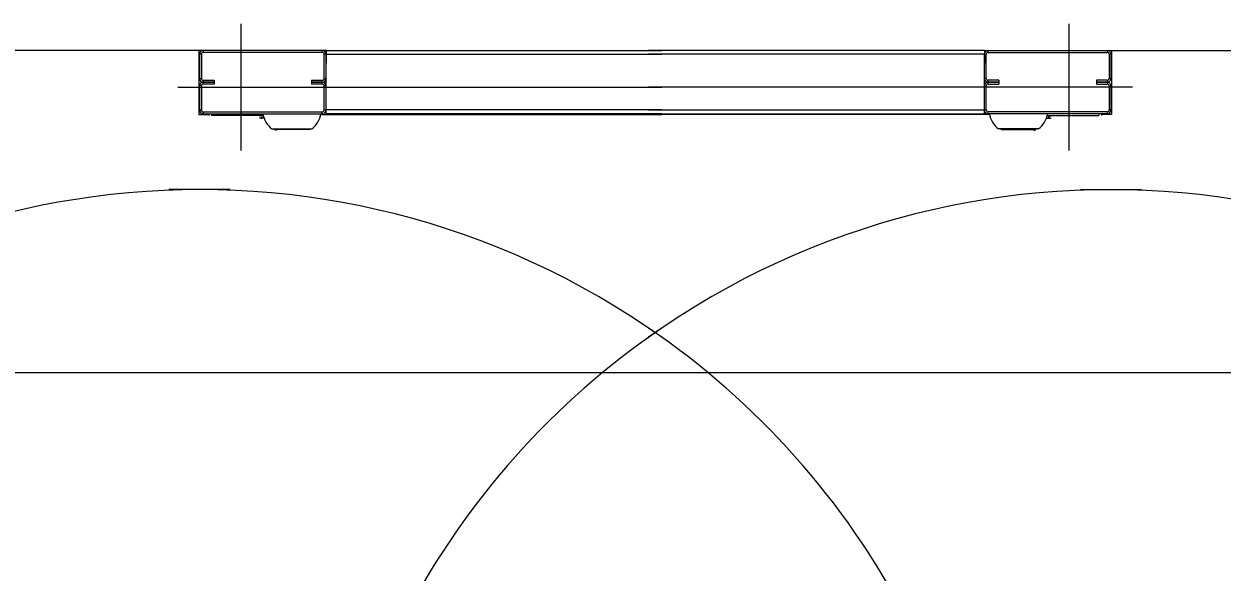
# Model space of a CAD drawing. Extents: x -264205 to -263659, y -1242401 to -1241986.
# Drawn here: x -263873.436 to -263872.537, y -1242240.957 to -1242240.545 of the extents above; entities that cross this region are included whole.
import ezdxf

# ---------------------------------------------------------------- set-up
doc = ezdxf.new("R2010")
doc.units = 0
doc.layers.add('HESCON_OSI_STAVBY_KFA', color=7, linetype='Continuous')
doc.layers.add('SITUACIA_DSP_2D', color=7, linetype='Continuous')

msp = doc.modelspace()

# ---------------------------------------------------------------- linework, layer by layer
at = {"layer": 'HESCON_OSI_STAVBY_KFA'}
msp.add_line((-263792.65279, -1242240.80724), (-263911.52279, -1242240.80724), dxfattribs=at)
at = {"layer": 'SITUACIA_DSP_2D'}
for p, q in [((-263873.27339, -1242240.64016), (-263873.27339, -1242240.54516)), ((-263872.65209, -1242240.64016), (-263872.65209, -1242240.54516)), ((-263873.30521, -1242240.56511), (-263873.81937, -1242240.56511)), ((-263873.30189, -1242240.56511), (-263873.30521, -1242240.56511)), ((-263873.30521, -1242240.56511), (-263873.30521, -1242240.61308)), ((-263873.30332, -1242240.56796), (-263873.30474, -1242240.56796)), ((-263873.30474, -1242240.56796), (-263873.30474, -1242240.58601)), ((-263873.30332, -1242240.56796), (-263873.30332, -1242240.58601)), ((-263873.30189, -1242240.56511), (-263873.30189, -1242240.56653)), ((-263873.21259, -1242240.56511), (-263873.30189, -1242240.56511)), ((-263873.21259, -1242240.56653), (-263873.30189, -1242240.56653)), ((-263873.21259, -1242240.56653), (-263873.21259, -1242240.56511)), ((-263873.20974, -1242240.56511), (-263873.21259, -1242240.56511)), ((-263873.20974, -1242240.56796), (-263873.21117, -1242240.56796)), ((-263873.21117, -1242240.58601), (-263873.21117, -1242240.56796)), ((-263873.20974, -1242240.56511), (-263872.95774, -1242240.56511)), ((-263873.20974, -1242240.56511), (-263873.20974, -1242240.56796)), ((-263873.20974, -1242240.56796), (-263872.95774, -1242240.56796)), ((-263873.20974, -1242240.56796), (-263873.20974, -1242240.57461)), ((-263873.20974, -1242240.58601), (-263873.20974, -1242240.56796)), ((-263872.71574, -1242240.56511), (-263872.96774, -1242240.56511)), ((-263872.71574, -1242240.56796), (-263872.96774, -1242240.56796)), ((-263872.71574, -1242240.56511), (-263872.71574, -1242240.56796)), ((-263872.71574, -1242240.56511), (-263872.71289, -1242240.56511)), ((-263872.71574, -1242240.56796), (-263872.71574, -1242240.57461)), ((-263872.71574, -1242240.56796), (-263872.71432, -1242240.56796)), ((-263872.71574, -1242240.58601), (-263872.71574, -1242240.56796)), ((-263872.71432, -1242240.58601), (-263872.71432, -1242240.56796)), ((-263872.71289, -1242240.56653), (-263872.71289, -1242240.56511)), ((-263872.71289, -1242240.56511), (-263872.62359, -1242240.56511)), ((-263872.71289, -1242240.56653), (-263872.62359, -1242240.56653)), ((-263872.62359, -1242240.56511), (-263872.62359, -1242240.56653)), ((-263872.62359, -1242240.56511), (-263872.62027, -1242240.56511)), ((-263872.62217, -1242240.56796), (-263872.62074, -1242240.56796)), ((-263872.62217, -1242240.56796), (-263872.62217, -1242240.58601)), ((-263872.62074, -1242240.56796), (-263872.62074, -1242240.58601)), ((-263872.62027, -1242240.56511), (-263872.10611, -1242240.56511)), ((-263872.62027, -1242240.56511), (-263872.62027, -1242240.61308)), ((-263873.30474, -1242240.58601), (-263873.30332, -1242240.58601)), ((-263873.30189, -1242240.58743), (-263873.30189, -1242240.58886)), ((-263873.30189, -1242240.58743), (-263873.29382, -1242240.58743)), ((-263873.29382, -1242240.58743), (-263873.29382, -1242240.58886)), ((-263873.22067, -1242240.58743), (-263873.22067, -1242240.59028)), ((-263873.22067, -1242240.58743), (-263873.21259, -1242240.58743)), ((-263873.21259, -1242240.58886), (-263873.21259, -1242240.58743)), ((-263873.21117, -1242240.58601), (-263873.20974, -1242240.58601)), ((-263873.20974, -1242240.60976), (-263873.20974, -1242240.58031)), ((-263872.71574, -1242240.60976), (-263872.71574, -1242240.58031)), ((-263872.71432, -1242240.58601), (-263872.71574, -1242240.58601)), ((-263872.71289, -1242240.58886), (-263872.71289, -1242240.58743)), ((-263872.70482, -1242240.58743), (-263872.71289, -1242240.58743)), ((-263872.70482, -1242240.58743), (-263872.70482, -1242240.59028)), ((-263872.63167, -1242240.58743), (-263872.63167, -1242240.58886)), ((-263872.62359, -1242240.58743), (-263872.63167, -1242240.58743)), ((-263872.62359, -1242240.58743), (-263872.62359, -1242240.58886)), ((-263872.62074, -1242240.58601), (-263872.62217, -1242240.58601)), ((-263873.32089, -1242240.59266), (-263872.95774, -1242240.59266)), ((-263873.30332, -1242240.59171), (-263873.30474, -1242240.59171)), ((-263873.30474, -1242240.59171), (-263873.30474, -1242240.60976)), ((-263873.30332, -1242240.59171), (-263873.30332, -1242240.60976)), ((-263873.30189, -1242240.58886), (-263873.30189, -1242240.59028)), ((-263873.30189, -1242240.58886), (-263873.29382, -1242240.58886)), ((-263873.29382, -1242240.58886), (-263873.30189, -1242240.58886)), ((-263873.29382, -1242240.59028), (-263873.30189, -1242240.59028)), ((-263873.29382, -1242240.58886), (-263873.29382, -1242240.59028)), ((-263873.22067, -1242240.58886), (-263873.21259, -1242240.58886)), ((-263873.21259, -1242240.58886), (-263873.22067, -1242240.58886)), ((-263873.21259, -1242240.59028), (-263873.22067, -1242240.59028)), ((-263873.21259, -1242240.59028), (-263873.21259, -1242240.58886)), ((-263873.20974, -1242240.59171), (-263873.21117, -1242240.59171)), ((-263873.21117, -1242240.60976), (-263873.21117, -1242240.59171)), ((-263873.20974, -1242240.60976), (-263873.20974, -1242240.59171)), ((-263872.60459, -1242240.59266), (-263872.96774, -1242240.59266)), ((-263872.71574, -1242240.59171), (-263872.71432, -1242240.59171)), ((-263872.71574, -1242240.60976), (-263872.71574, -1242240.59171)), ((-263872.71432, -1242240.60976), (-263872.71432, -1242240.59171)), ((-263872.70482, -1242240.58886), (-263872.71289, -1242240.58886)), ((-263872.71289, -1242240.59028), (-263872.71289, -1242240.58886)), ((-263872.71289, -1242240.58886), (-263872.70482, -1242240.58886)), ((-263872.71289, -1242240.59028), (-263872.70482, -1242240.59028)), ((-263872.63167, -1242240.58886), (-263872.63167, -1242240.59028)), ((-263872.62359, -1242240.58886), (-263872.63167, -1242240.58886)), ((-263872.63167, -1242240.58886), (-263872.62359, -1242240.58886)), ((-263872.63167, -1242240.59028), (-263872.62359, -1242240.59028)), ((-263872.62359, -1242240.58886), (-263872.62359, -1242240.59028)), ((-263872.62217, -1242240.59171), (-263872.62074, -1242240.59171)), ((-263872.62217, -1242240.59171), (-263872.62217, -1242240.60976)), ((-263872.62074, -1242240.59171), (-263872.62074, -1242240.60976)), ((-263873.30521, -1242240.61308), (-263873.29762, -1242240.61308)), ((-263873.30474, -1242240.60976), (-263873.30332, -1242240.60976)), ((-263873.30189, -1242240.61118), (-263873.30189, -1242240.61261)), ((-263873.30189, -1242240.61118), (-263873.21259, -1242240.61118)), ((-263873.30189, -1242240.61261), (-263873.21259, -1242240.61261)), ((-263873.29762, -1242240.61261), (-263873.29762, -1242240.61403)), ((-263873.29572, -1242240.61261), (-263873.29572, -1242240.61403)), ((-263873.25691, -1242240.61403), (-263873.29572, -1242240.61403)), ((-263873.25689, -1242240.61413), (-263873.25985, -1242240.61413)), ((-263873.21364, -1242240.61308), (-263872.95774, -1242240.61308)), ((-263873.21259, -1242240.61261), (-263873.21259, -1242240.61118)), ((-263873.21117, -1242240.60976), (-263873.20974, -1242240.60976)), ((-263872.95774, -1242240.60976), (-263873.20974, -1242240.60976)), ((-263873.20974, -1242240.61261), (-263873.20974, -1242240.60976)), ((-263872.95774, -1242240.61261), (-263873.20974, -1242240.61261)), ((-263872.96774, -1242240.60976), (-263872.71574, -1242240.60976)), ((-263872.96774, -1242240.61261), (-263872.71574, -1242240.61261)), ((-263872.71185, -1242240.61308), (-263872.96774, -1242240.61308)), ((-263872.71574, -1242240.61261), (-263872.71574, -1242240.60976)), ((-263872.71432, -1242240.60976), (-263872.71574, -1242240.60976)), ((-263872.71289, -1242240.61261), (-263872.71289, -1242240.61118)), ((-263872.62359, -1242240.61118), (-263872.71289, -1242240.61118)), ((-263872.62359, -1242240.61261), (-263872.71289, -1242240.61261)), ((-263872.6686, -1242240.61413), (-263872.66563, -1242240.61413)), ((-263872.66857, -1242240.61403), (-263872.62977, -1242240.61403)), ((-263872.62977, -1242240.61261), (-263872.62977, -1242240.61403)), ((-263872.62787, -1242240.61261), (-263872.62787, -1242240.61403)), ((-263872.62027, -1242240.61308), (-263872.62787, -1242240.61308)), ((-263872.62359, -1242240.61118), (-263872.62359, -1242240.61261)), ((-263872.62074, -1242240.60976), (-263872.62217, -1242240.60976)), ((-263873.25855, -1242240.61593), (-263873.25978, -1242240.61593)), ((-263873.25857, -1242240.61508), (-263873.25787, -1242240.61508)), ((-263873.25856, -1242240.61553), (-263873.25857, -1242240.61508)), ((-263873.25855, -1242240.61593), (-263873.25856, -1242240.61553)), ((-263873.25855, -1242240.61593), (-263873.25785, -1242240.61593)), ((-263873.25787, -1242240.61508), (-263873.25786, -1242240.61553)), ((-263873.25786, -1242240.61553), (-263873.25785, -1242240.61593)), ((-263873.25629, -1242240.61593), (-263873.25785, -1242240.61593)), ((-263872.66919, -1242240.61593), (-263872.66763, -1242240.61593)), ((-263872.66762, -1242240.61508), (-263872.66763, -1242240.61553)), ((-263872.66763, -1242240.61553), (-263872.66763, -1242240.61593)), ((-263872.66693, -1242240.61593), (-263872.66763, -1242240.61593)), ((-263872.66692, -1242240.61508), (-263872.66762, -1242240.61508)), ((-263872.66693, -1242240.61593), (-263872.66692, -1242240.61553)), ((-263872.66693, -1242240.61593), (-263872.66571, -1242240.61593)), ((-263872.66692, -1242240.61553), (-263872.66692, -1242240.61508)), ((-263873.25031, -1242240.62401), (-263873.22048, -1242240.62401)), ((-263873.24916, -1242240.62401), (-263873.24882, -1242240.62419)), ((-263873.24882, -1242240.62419), (-263873.24818, -1242240.62432)), ((-263873.22358, -1242240.62432), (-263873.24818, -1242240.62432)), ((-263873.24755, -1242240.62467), (-263873.24765, -1242240.62432)), ((-263873.24727, -1242240.62545), (-263873.24755, -1242240.62467)), ((-263873.22261, -1242240.62432), (-263873.22358, -1242240.62432)), ((-263873.22261, -1242240.62432), (-263873.22196, -1242240.62419)), ((-263873.22196, -1242240.62419), (-263873.22163, -1242240.62401)), ((-263872.67518, -1242240.62401), (-263872.70501, -1242240.62401)), ((-263872.70352, -1242240.62419), (-263872.70386, -1242240.62401)), ((-263872.70288, -1242240.62432), (-263872.70352, -1242240.62419)), ((-263872.70288, -1242240.62432), (-263872.7019, -1242240.62432)), ((-263872.7019, -1242240.62432), (-263872.67731, -1242240.62432)), ((-263872.67822, -1242240.62545), (-263872.67793, -1242240.62467)), ((-263872.67793, -1242240.62467), (-263872.67783, -1242240.62432)), ((-263872.67666, -1242240.62419), (-263872.67731, -1242240.62432)), ((-263872.67633, -1242240.62401), (-263872.67666, -1242240.62419)), ((-263873.2818, -1242240.66961), (-263873.32768, -1242240.66961)), ((-263872.64369, -1242240.66961), (-263872.5978, -1242240.66961))]:
    msp.add_line(p, q, dxfattribs=at)
for centre, radius, start, end in [((-263873.30189, -1242240.56796), 0.00285, 90, 180), ((-263873.30189, -1242240.56796), 0.00143, 90, 180), ((-263873.21259, -1242240.56796), 0.00285, 0, 90), ((-263873.21259, -1242240.56796), 0.00143, 0, 90), ((-263872.71289, -1242240.56796), 0.00285, 90, 180), ((-263872.71289, -1242240.56796), 0.00143, 90, 180), ((-263872.62359, -1242240.56796), 0.00285, 0, 90), ((-263872.62359, -1242240.56796), 0.00143, 0, 90), ((-263873.30189, -1242240.58601), 0.00285, 180, 270), ((-263873.30189, -1242240.58601), 0.00143, 180, 270), ((-263873.21259, -1242240.58601), 0.00143, 270, 0), ((-263873.21259, -1242240.58601), 0.00285, 270, 0), ((-263872.71289, -1242240.58601), 0.00285, 180, 270), ((-263872.71289, -1242240.58601), 0.00143, 180, 270), ((-263872.62359, -1242240.58601), 0.00285, 270, 0), ((-263872.62359, -1242240.58601), 0.00143, 270, 0), ((-263873.30189, -1242240.59171), 0.00285, 90, 180), ((-263873.30189, -1242240.59171), 0.00143, 90, 180), ((-263873.21259, -1242240.59171), 0.00285, 0, 90), ((-263873.21259, -1242240.59171), 0.00143, 0, 90), ((-263872.71289, -1242240.59171), 0.00285, 90, 180), ((-263872.71289, -1242240.59171), 0.00143, 90, 180), ((-263872.62359, -1242240.59171), 0.00285, 0, 90), ((-263872.62359, -1242240.59171), 0.00143, 0, 90), ((-263873.30189, -1242240.60976), 0.00285, 180, 270), ((-263873.30189, -1242240.60976), 0.00142, 180, 270), ((-263873.25976, -1242240.61413), 0.000095, 90, 180), ((-263873.23858, -1242240.60906), 0.019, 190.75587, 231.87121), ((-263873.23221, -1242240.60906), 0.019, 308.12879, 349.24413), ((-263873.21259, -1242240.60976), 0.00142, 270, 0), ((-263873.21259, -1242240.60976), 0.00285, 270, 0), ((-263872.71289, -1242240.60976), 0.00285, 180, 270), ((-263872.71289, -1242240.60976), 0.00142, 180, 270), ((-263872.69328, -1242240.60906), 0.019, 190.75587, 231.87121), ((-263872.68691, -1242240.60906), 0.019, 308.12879, 349.24413), ((-263872.66572, -1242240.61413), 0.000095, 0, 90), ((-263872.62359, -1242240.60976), 0.00142, 270, 0), ((-263872.62359, -1242240.60976), 0.00285, 270, 0), ((-263873.30474, -1242241.26811), 0.5985, 54.56502, 305.43498), ((-263872.62074, -1242241.26811), 0.5985, 234.56502, 125.43498), ((-263872.62074, -1242241.26811), 0.5985, 124.26896, 235.73104), ((-263873.30474, -1242241.26811), 0.5985, 304.26896, 55.73104)]:
    msp.add_arc(centre, radius, start, end, dxfattribs=at)

doc.saveas('drawing.dxf')
